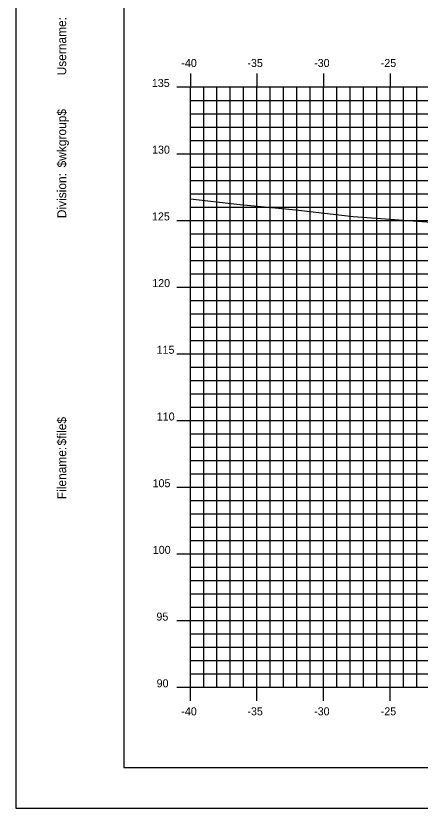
# Model space of a CAD drawing. Extents: x 850598 to 870284, y 366541 to 366651.
# Drawn here: x 863459.7 to 863490, y 366541.2 to 366600.6 of the extents above; entities that cross this region are included whole.
import ezdxf

# ---------------------------------------------------------------- set-up
doc = ezdxf.new("R2010")
doc.units = 0
for name, color, linetype in [('BORDER', 7, 'Continuous'), ('H_V ANNOTATION', 7, 'Continuous'), ('MAJOR', 7, 'Continuous'), ('MINOR', 7, 'Continuous'), ('PLOT BOUNDARY', 7, 'Continuous'), ('S_Roadway_Centerline', 7, 'Continuous')]:
    doc.layers.add(name, color=color, linetype=linetype)

msp = doc.modelspace()

# ---------------------------------------------------------------- linework, layer by layer
at = {"layer": 'BORDER'}
for p, q in [((863467.777, 366649.225), (863467.777, 366544.225)), ((863467.777, 366544.225), (863627.777, 366544.225))]:
    msp.add_line(p, q, dxfattribs=at)
at = {"layer": 'MAJOR'}
for p, q in [((863472.777, 366596.227), (863472.777, 366595.225)), ((863472.777, 366596.227), (863472.777, 366595.225)), ((863477.777, 366596.227), (863477.777, 366595.225)), ((863477.777, 366596.227), (863477.777, 366595.225)), ((863482.777, 366596.227), (863482.777, 366595.225)), ((863482.777, 366596.227), (863482.777, 366595.225)), ((863487.777, 366596.227), (863487.777, 366595.225)), ((863487.777, 366596.227), (863487.777, 366595.225)), ((863471.775, 366595.225), (863472.777, 366595.225)), ((863471.775, 366595.225), (863472.777, 366595.225)), ((863472.777, 366595.225), (863612.777, 366595.225)), ((863472.777, 366550.225), (863472.777, 366595.225)), ((863472.777, 366550.225), (863472.777, 366595.225)), ((863472.777, 366595.225), (863612.777, 366595.225)), ((863472.777, 366595.225), (863612.777, 366595.225)), ((863472.777, 366550.225), (863472.777, 366595.225)), ((863472.777, 366550.225), (863472.777, 366595.225)), ((863472.777, 366595.225), (863612.777, 366595.225)), ((863477.777, 366550.225), (863477.777, 366595.225)), ((863477.777, 366550.225), (863477.777, 366595.225)), ((863482.777, 366550.225), (863482.777, 366595.225)), ((863482.777, 366550.225), (863482.777, 366595.225)), ((863487.777, 366550.225), (863487.777, 366595.225)), ((863487.777, 366550.225), (863487.777, 366595.225)), ((863471.775, 366590.225), (863472.777, 366590.225)), ((863471.775, 366590.225), (863472.777, 366590.225)), ((863472.777, 366590.225), (863612.777, 366590.225)), ((863472.777, 366590.225), (863612.777, 366590.225)), ((863471.775, 366585.225), (863472.777, 366585.225)), ((863471.775, 366585.225), (863472.777, 366585.225)), ((863472.777, 366585.225), (863612.777, 366585.225)), ((863472.777, 366585.225), (863612.777, 366585.225)), ((863471.775, 366580.225), (863472.777, 366580.225)), ((863471.775, 366580.225), (863472.777, 366580.225)), ((863472.777, 366580.225), (863612.777, 366580.225)), ((863472.777, 366580.225), (863612.777, 366580.225)), ((863471.775, 366575.225), (863472.777, 366575.225)), ((863471.775, 366575.225), (863472.777, 366575.225)), ((863472.777, 366575.225), (863612.777, 366575.225)), ((863472.777, 366575.225), (863612.777, 366575.225)), ((863471.775, 366570.225), (863472.777, 366570.225)), ((863471.775, 366570.225), (863472.777, 366570.225)), ((863472.777, 366570.225), (863612.777, 366570.225)), ((863472.777, 366570.225), (863612.777, 366570.225)), ((863471.775, 366565.225), (863472.777, 366565.225)), ((863471.775, 366565.225), (863472.777, 366565.225)), ((863472.777, 366565.225), (863612.777, 366565.225)), ((863472.777, 366565.225), (863612.777, 366565.225)), ((863471.775, 366560.225), (863472.777, 366560.225)), ((863471.775, 366560.225), (863472.777, 366560.225)), ((863472.777, 366560.225), (863612.777, 366560.225)), ((863472.777, 366560.225), (863612.777, 366560.225)), ((863471.775, 366555.225), (863472.777, 366555.225)), ((863471.775, 366555.225), (863472.777, 366555.225)), ((863472.777, 366555.225), (863612.777, 366555.225)), ((863472.777, 366555.225), (863612.777, 366555.225)), ((863471.775, 366550.225), (863472.777, 366550.225)), ((863471.775, 366550.225), (863472.777, 366550.225)), ((863472.777, 366550.225), (863612.777, 366550.225)), ((863472.777, 366550.225), (863612.777, 366550.225)), ((863472.777, 366549.223), (863472.777, 366550.225)), ((863472.777, 366550.225), (863612.777, 366550.225)), ((863472.777, 366550.225), (863612.777, 366550.225)), ((863472.777, 366549.223), (863472.777, 366550.225)), ((863477.777, 366549.223), (863477.777, 366550.225)), ((863477.777, 366549.223), (863477.777, 366550.225)), ((863482.777, 366549.223), (863482.777, 366550.225)), ((863482.777, 366549.223), (863482.777, 366550.225)), ((863487.777, 366549.223), (863487.777, 366550.225)), ((863487.777, 366549.223), (863487.777, 366550.225))]:
    msp.add_line(p, q, dxfattribs=at)
at = {"layer": 'MINOR'}
for p, q in [((863473.777, 366550.225), (863473.777, 366595.225)), ((863473.777, 366550.225), (863473.777, 366595.225)), ((863474.777, 366550.225), (863474.777, 366595.225)), ((863474.777, 366550.225), (863474.777, 366595.225)), ((863475.777, 366550.225), (863475.777, 366595.225)), ((863475.777, 366550.225), (863475.777, 366595.225)), ((863476.777, 366550.225), (863476.777, 366595.225)), ((863476.777, 366550.225), (863476.777, 366595.225)), ((863478.777, 366550.225), (863478.777, 366595.225)), ((863478.777, 366550.225), (863478.777, 366595.225)), ((863479.777, 366550.225), (863479.777, 366595.225)), ((863479.777, 366550.225), (863479.777, 366595.225)), ((863480.777, 366550.225), (863480.777, 366595.225)), ((863480.777, 366550.225), (863480.777, 366595.225)), ((863481.777, 366550.225), (863481.777, 366595.225)), ((863481.777, 366550.225), (863481.777, 366595.225)), ((863483.777, 366550.225), (863483.777, 366595.225)), ((863483.777, 366550.225), (863483.777, 366595.225)), ((863484.777, 366550.225), (863484.777, 366595.225)), ((863484.777, 366550.225), (863484.777, 366595.225)), ((863485.777, 366550.225), (863485.777, 366595.225)), ((863485.777, 366550.225), (863485.777, 366595.225)), ((863486.777, 366550.225), (863486.777, 366595.225)), ((863486.777, 366550.225), (863486.777, 366595.225)), ((863488.777, 366550.225), (863488.777, 366595.225)), ((863488.777, 366550.225), (863488.777, 366595.225)), ((863489.777, 366550.225), (863489.777, 366595.225)), ((863489.777, 366550.225), (863489.777, 366595.225)), ((863472.777, 366594.225), (863612.777, 366594.225)), ((863472.777, 366594.225), (863473.779, 366594.225)), ((863472.777, 366594.225), (863612.777, 366594.225)), ((863472.777, 366594.225), (863473.779, 366594.225)), ((863472.777, 366593.225), (863612.777, 366593.225)), ((863472.777, 366593.225), (863473.779, 366593.225)), ((863472.777, 366593.225), (863612.777, 366593.225)), ((863472.777, 366593.225), (863473.779, 366593.225)), ((863472.777, 366592.225), (863612.777, 366592.225)), ((863472.777, 366592.225), (863473.779, 366592.225)), ((863472.777, 366592.225), (863612.777, 366592.225)), ((863472.777, 366592.225), (863473.779, 366592.225)), ((863472.777, 366591.225), (863612.777, 366591.225)), ((863472.777, 366591.225), (863473.779, 366591.225)), ((863472.777, 366591.225), (863612.777, 366591.225)), ((863472.777, 366591.225), (863473.779, 366591.225)), ((863472.777, 366589.225), (863612.777, 366589.225)), ((863472.777, 366589.225), (863473.779, 366589.225)), ((863472.777, 366589.225), (863612.777, 366589.225)), ((863472.777, 366589.225), (863473.779, 366589.225)), ((863472.777, 366588.225), (863612.777, 366588.225)), ((863472.777, 366588.225), (863473.779, 366588.225)), ((863472.777, 366588.225), (863612.777, 366588.225)), ((863472.777, 366588.225), (863473.779, 366588.225)), ((863472.777, 366587.225), (863612.777, 366587.225)), ((863472.777, 366587.225), (863473.779, 366587.225)), ((863472.777, 366587.225), (863612.777, 366587.225)), ((863472.777, 366587.225), (863473.779, 366587.225)), ((863472.777, 366586.225), (863612.777, 366586.225)), ((863472.777, 366586.225), (863473.779, 366586.225)), ((863472.777, 366586.225), (863612.777, 366586.225)), ((863472.777, 366586.225), (863473.779, 366586.225)), ((863472.777, 366584.225), (863612.777, 366584.225)), ((863472.777, 366584.225), (863473.779, 366584.225)), ((863472.777, 366584.225), (863612.777, 366584.225)), ((863472.777, 366584.225), (863473.779, 366584.225)), ((863472.777, 366583.225), (863612.777, 366583.225)), ((863472.777, 366583.225), (863473.779, 366583.225)), ((863472.777, 366583.225), (863612.777, 366583.225)), ((863472.777, 366583.225), (863473.779, 366583.225)), ((863472.777, 366582.225), (863612.777, 366582.225)), ((863472.777, 366582.225), (863473.779, 366582.225)), ((863472.777, 366582.225), (863612.777, 366582.225)), ((863472.777, 366582.225), (863473.779, 366582.225)), ((863472.777, 366581.225), (863612.777, 366581.225)), ((863472.777, 366581.225), (863473.779, 366581.225)), ((863472.777, 366581.225), (863612.777, 366581.225)), ((863472.777, 366581.225), (863473.779, 366581.225)), ((863472.777, 366579.225), (863612.777, 366579.225)), ((863472.777, 366579.225), (863473.779, 366579.225)), ((863472.777, 366579.225), (863612.777, 366579.225)), ((863472.777, 366579.225), (863473.779, 366579.225)), ((863472.777, 366578.225), (863612.777, 366578.225)), ((863472.777, 366578.225), (863473.779, 366578.225)), ((863472.777, 366578.225), (863612.777, 366578.225)), ((863472.777, 366578.225), (863473.779, 366578.225)), ((863472.777, 366577.225), (863612.777, 366577.225)), ((863472.777, 366577.225), (863473.779, 366577.225)), ((863472.777, 366577.225), (863612.777, 366577.225)), ((863472.777, 366577.225), (863473.779, 366577.225)), ((863472.777, 366576.225), (863612.777, 366576.225)), ((863472.777, 366576.225), (863473.779, 366576.225)), ((863472.777, 366576.225), (863612.777, 366576.225)), ((863472.777, 366576.225), (863473.779, 366576.225)), ((863472.777, 366574.225), (863612.777, 366574.225)), ((863472.777, 366574.225), (863473.779, 366574.225)), ((863472.777, 366574.225), (863612.777, 366574.225)), ((863472.777, 366574.225), (863473.779, 366574.225)), ((863472.777, 366573.225), (863612.777, 366573.225)), ((863472.777, 366573.225), (863473.779, 366573.225)), ((863472.777, 366573.225), (863612.777, 366573.225)), ((863472.777, 366573.225), (863473.779, 366573.225)), ((863472.777, 366572.225), (863612.777, 366572.225)), ((863472.777, 366572.225), (863473.779, 366572.225)), ((863472.777, 366572.225), (863612.777, 366572.225)), ((863472.777, 366572.225), (863473.779, 366572.225)), ((863472.777, 366571.225), (863612.777, 366571.225)), ((863472.777, 366571.225), (863473.779, 366571.225)), ((863472.777, 366571.225), (863612.777, 366571.225)), ((863472.777, 366571.225), (863473.779, 366571.225)), ((863472.777, 366569.225), (863612.777, 366569.225)), ((863472.777, 366569.225), (863473.779, 366569.225)), ((863472.777, 366569.225), (863612.777, 366569.225)), ((863472.777, 366569.225), (863473.779, 366569.225)), ((863472.777, 366568.225), (863612.777, 366568.225)), ((863472.777, 366568.225), (863473.779, 366568.225)), ((863472.777, 366568.225), (863612.777, 366568.225)), ((863472.777, 366568.225), (863473.779, 366568.225)), ((863472.777, 366567.225), (863612.777, 366567.225)), ((863472.777, 366567.225), (863473.779, 366567.225)), ((863472.777, 366567.225), (863612.777, 366567.225)), ((863472.777, 366567.225), (863473.779, 366567.225)), ((863472.777, 366566.225), (863612.777, 366566.225)), ((863472.777, 366566.225), (863473.779, 366566.225)), ((863472.777, 366566.225), (863612.777, 366566.225)), ((863472.777, 366566.225), (863473.779, 366566.225)), ((863472.777, 366564.225), (863612.777, 366564.225)), ((863472.777, 366564.225), (863473.779, 366564.225)), ((863472.777, 366564.225), (863612.777, 366564.225)), ((863472.777, 366564.225), (863473.779, 366564.225)), ((863472.777, 366563.225), (863612.777, 366563.225)), ((863472.777, 366563.225), (863473.779, 366563.225)), ((863472.777, 366563.225), (863612.777, 366563.225)), ((863472.777, 366563.225), (863473.779, 366563.225)), ((863472.777, 366562.225), (863612.777, 366562.225)), ((863472.777, 366562.225), (863473.779, 366562.225)), ((863472.777, 366562.225), (863612.777, 366562.225)), ((863472.777, 366562.225), (863473.779, 366562.225)), ((863472.777, 366561.225), (863612.777, 366561.225)), ((863472.777, 366561.225), (863473.779, 366561.225)), ((863472.777, 366561.225), (863612.777, 366561.225)), ((863472.777, 366561.225), (863473.779, 366561.225)), ((863472.777, 366559.225), (863612.777, 366559.225)), ((863472.777, 366559.225), (863473.779, 366559.225)), ((863472.777, 366559.225), (863612.777, 366559.225)), ((863472.777, 366559.225), (863473.779, 366559.225)), ((863472.777, 366558.225), (863612.777, 366558.225)), ((863472.777, 366558.225), (863473.779, 366558.225)), ((863472.777, 366558.225), (863612.777, 366558.225)), ((863472.777, 366558.225), (863473.779, 366558.225)), ((863472.777, 366557.225), (863612.777, 366557.225)), ((863472.777, 366557.225), (863473.779, 366557.225)), ((863472.777, 366557.225), (863612.777, 366557.225)), ((863472.777, 366557.225), (863473.779, 366557.225)), ((863472.777, 366556.225), (863612.777, 366556.225)), ((863472.777, 366556.225), (863473.779, 366556.225)), ((863472.777, 366556.225), (863612.777, 366556.225)), ((863472.777, 366556.225), (863473.779, 366556.225)), ((863472.777, 366554.225), (863612.777, 366554.225)), ((863472.777, 366554.225), (863473.779, 366554.225)), ((863472.777, 366554.225), (863612.777, 366554.225)), ((863472.777, 366554.225), (863473.779, 366554.225)), ((863472.777, 366553.225), (863612.777, 366553.225)), ((863472.777, 366553.225), (863473.779, 366553.225)), ((863472.777, 366553.225), (863612.777, 366553.225)), ((863472.777, 366553.225), (863473.779, 366553.225)), ((863472.777, 366552.225), (863612.777, 366552.225)), ((863472.777, 366552.225), (863473.779, 366552.225)), ((863472.777, 366552.225), (863612.777, 366552.225)), ((863472.777, 366552.225), (863473.779, 366552.225)), ((863472.777, 366551.225), (863612.777, 366551.225)), ((863472.777, 366551.225), (863473.779, 366551.225)), ((863472.777, 366551.225), (863612.777, 366551.225)), ((863472.777, 366551.225), (863473.779, 366551.225))]:
    msp.add_line(p, q, dxfattribs=at)
at = {"layer": 'PLOT BOUNDARY'}
msp.add_lwpolyline([(863459.683, 366541.166), (863629.683, 366541.166), (863629.683, 366651.166), (863459.683, 366651.166)], close=True, dxfattribs=at)
at = {"layer": 'S_Roadway_Centerline'}
msp.add_lwpolyline([(863472.777, 366586.832), (863476.255, 366586.435), (863480.689, 366586.016), (863484.987, 366585.524), (863502.987, 366584.228), (863513.645, 366583.069), (863520.3, 366582.777), (863523.747, 366582.502), (863535.168, 366581.643)], dxfattribs=at)

# ---------------------------------------------------------------- texts
at = {"layer": 'BORDER'}
for s, p in [('Username:', (863463.462, 366596.093)), ('$wkgroup$', (863463.462, 366589.195)), ('Division:', (863463.462, 366585.391)), ('$file$', (863463.462, 366568.351)), ('Filename:', (863463.462, 366564.324))]:
    msp.add_text(s, height=0.6696, rotation=90, dxfattribs=at).set_placement(p)
at = {"layer": 'H_V ANNOTATION'}
for s, p in [('-40', (863472.102, 366596.725)), ('-35', (863477.057, 366596.725)), ('-30', (863482.065, 366596.725)), ('-25', (863487.062, 366596.725)), ('135', (863469.89, 366595.225)), ('130', (863469.906, 366590.225)), ('125', (863469.901, 366585.225)), ('120', (863469.917, 366580.225)), ('115', (863470.244, 366575.225)), ('110', (863470.26, 366570.225)), ('105', (863469.944, 366565.225)), ('100', (863469.96, 366560.225)), ('95', (863470.233, 366555.225)), ('90', (863470.249, 366550.225)), ('-40', (863472.102, 366548.125)), ('-35', (863477.057, 366548.125)), ('-30', (863482.065, 366548.125)), ('-25', (863487.062, 366548.125))]:
    msp.add_text(s, height=0.6, dxfattribs=at).set_placement(p)

doc.saveas('drawing.dxf')
